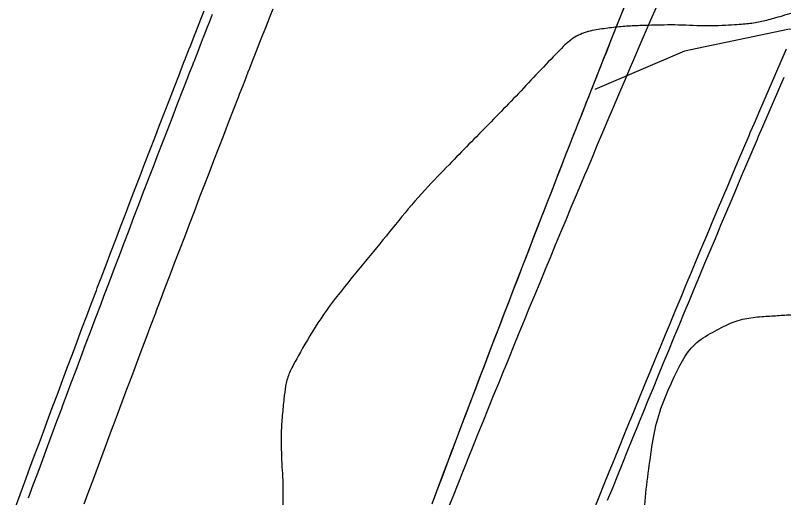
# Model space of a CAD drawing. Extents: x 2145380 to 2157287, y 139568 to 149130.
# Drawn here: x 2151026.2 to 2151082.8, y 141656.7 to 141692.2 of the extents above; entities that cross this region are included whole.
import ezdxf

# ---------------------------------------------------------------- set-up
doc = ezdxf.new("R2010")
doc.units = 0
for name, color, linetype in [('PR_PREVIOUSLY CONSTRUCTED', 7, 'Continuous'), ('TOPO_Flowline', 7, 'Continuous'), ('TOPO_Tree', 7, 'Continuous')]:
    doc.layers.add(name, color=color, linetype=linetype)

msp = doc.modelspace()

# ---------------------------------------------------------------- linework, layer by layer
at = {"layer": 'PR_PREVIOUSLY CONSTRUCTED'}
for points in [[(2151026.2, 141656.025), (2151026.547, 141656.966), (2151026.895, 141657.906), (2151027.243, 141658.846), (2151027.591, 141659.786), (2151027.94, 141660.726), (2151028.29, 141661.665), (2151028.64, 141662.604), (2151028.99, 141663.544), (2151029.05, 141663.704), (2151029.341, 141664.483), (2151029.693, 141665.421), (2151030.044, 141666.36), (2151030.397, 141667.298), (2151030.75, 141668.237), (2151031.103, 141669.175), (2151031.457, 141670.113), (2151031.811, 141671.05), (2151032.166, 141671.988), (2151032.234, 141672.168), (2151032.521, 141672.925), (2151032.877, 141673.862), (2151033.233, 141674.799), (2151033.59, 141675.736), (2151033.947, 141676.673), (2151034.305, 141677.609), (2151034.663, 141678.545), (2151035.022, 141679.481), (2151035.381, 141680.417), (2151035.458, 141680.616), (2151035.741, 141681.353), (2151036.101, 141682.288), (2151036.462, 141683.224), (2151036.823, 141684.159), (2151037.184, 141685.094), (2151037.546, 141686.028), (2151037.909, 141686.963), (2151038.272, 141687.897), (2151038.359, 141688.122), (2151038.635, 141688.832), (2151038.72, 141689.049), (2151038.733, 141689.083), (2151038.999, 141689.766), (2151039.108, 141690.044), (2151039.364, 141690.699), (2151039.483, 141691.005), (2151039.729, 141691.633), (2151039.859, 141691.966), (2151040.094, 141692.566)], [(2151031.272, 141656.287), (2151031.619, 141657.225), (2151031.966, 141658.162), (2151032.315, 141659.1), (2151032.663, 141660.037), (2151033.012, 141660.974), (2151033.362, 141661.911), (2151033.422, 141662.071), (2151033.712, 141662.848), (2151034.063, 141663.784), (2151034.414, 141664.721), (2151034.765, 141665.657), (2151035.117, 141666.593), (2151035.47, 141667.529), (2151035.823, 141668.464), (2151036.176, 141669.4), (2151036.53, 141670.335), (2151036.598, 141670.514), (2151036.885, 141671.27), (2151037.24, 141672.205), (2151037.595, 141673.14), (2151037.951, 141674.074), (2151038.307, 141675.008), (2151038.664, 141675.943), (2151039.021, 141676.877), (2151039.379, 141677.81), (2151039.738, 141678.744), (2151039.814, 141678.942), (2151040.096, 141679.677), (2151040.456, 141680.611), (2151040.815, 141681.544), (2151041.176, 141682.477), (2151041.536, 141683.409), (2151041.897, 141684.342), (2151042.259, 141685.274), (2151042.621, 141686.206), (2151042.708, 141686.43), (2151042.984, 141687.138), (2151043.069, 141687.355), (2151043.082, 141687.389), (2151043.347, 141688.07), (2151043.456, 141688.348), (2151043.711, 141689.001), (2151043.83, 141689.306), (2151044.075, 141689.933), (2151044.205, 141690.265), (2151044.439, 141690.864), (2151044.58, 141691.223), (2151044.804, 141691.795), (2151044.956, 141692.181), (2151045.17, 141692.726)], [(2151056.884, 141656.29), (2151057.231, 141657.214), (2151057.579, 141658.138), (2151057.927, 141659.063), (2151058.276, 141659.987), (2151058.625, 141660.91), (2151058.974, 141661.834), (2151059.041, 141662.011), (2151059.324, 141662.758), (2151059.675, 141663.681), (2151060.026, 141664.604), (2151060.377, 141665.527), (2151060.729, 141666.45), (2151061.082, 141667.372), (2151061.435, 141668.295), (2151061.788, 141669.217), (2151062.142, 141670.139), (2151062.217, 141670.335), (2151062.496, 141671.061), (2151062.851, 141671.982), (2151063.206, 141672.904), (2151063.562, 141673.825), (2151063.918, 141674.746), (2151064.275, 141675.667), (2151064.632, 141676.588), (2151064.99, 141677.508), (2151065.076, 141677.729), (2151065.348, 141678.429), (2151065.432, 141678.643), (2151065.444, 141678.676), (2151065.707, 141679.349), (2151065.814, 141679.623), (2151066.066, 141680.269), (2151066.183, 141680.57), (2151066.425, 141681.189), (2151066.554, 141681.517), (2151066.785, 141682.108), (2151066.924, 141682.463), (2151067.146, 141683.028), (2151067.296, 141683.409), (2151067.507, 141683.947), (2151067.667, 141684.355), (2151067.868, 141684.866), (2151068.04, 141685.301), (2151068.23, 141685.785), (2151068.412, 141686.247), (2151068.593, 141686.704), (2151068.685, 141686.937), (2151068.786, 141687.192), (2151068.956, 141687.622), (2151069.159, 141688.137), (2151069.319, 141688.54), (2151069.534, 141689.082), (2151069.683, 141689.459), (2151069.908, 141690.027), (2151070.047, 141690.377), (2151070.284, 141690.971), (2151070.412, 141691.294), (2151070.659, 141691.916), (2151070.777, 141692.212), (2151071.036, 141692.86)], [(2151056.907, 141656.351), (2151057.259, 141657.288), (2151057.612, 141658.225), (2151057.964, 141659.162), (2151058.196, 141659.774), (2151058.318, 141660.098), (2151058.672, 141661.035), (2151059.026, 141661.971), (2151059.381, 141662.908), (2151059.737, 141663.843), (2151060.093, 141664.779), (2151060.449, 141665.715), (2151060.806, 141666.65), (2151060.912, 141666.928), (2151061.164, 141667.586), (2151061.521, 141668.521), (2151061.88, 141669.456), (2151062.238, 141670.391), (2151062.598, 141671.325), (2151062.958, 141672.26), (2151063.318, 141673.194), (2151063.657, 141674.072), (2151063.679, 141674.128), (2151064.041, 141675.062), (2151064.403, 141675.996), (2151064.765, 141676.93), (2151065.128, 141677.863), (2151065.491, 141678.796), (2151065.855, 141679.729), (2151066.219, 141680.663), (2151066.432, 141681.206), (2151066.585, 141681.595), (2151066.95, 141682.528), (2151067.316, 141683.46), (2151067.682, 141684.393), (2151068.049, 141685.324), (2151068.416, 141686.257), (2151068.784, 141687.188), (2151069.152, 141688.12), (2151069.235, 141688.33), (2151069.522, 141689.051), (2151069.89, 141689.983), (2151070.261, 141690.913), (2151070.631, 141691.845), (2151071.002, 141692.775)], [(2151058.048, 141655.896), (2151058.419, 141656.824), (2151058.79, 141657.753), (2151059.162, 141658.681), (2151059.406, 141659.288), (2151059.535, 141659.609), (2151059.909, 141660.536), (2151060.283, 141661.464), (2151060.658, 141662.391), (2151061.033, 141663.318), (2151061.409, 141664.244), (2151061.786, 141665.17), (2151062.164, 141666.097), (2151062.276, 141666.371), (2151062.542, 141667.022), (2151062.92, 141667.948), (2151063.3, 141668.873), (2151063.68, 141669.798), (2151064.06, 141670.723), (2151064.442, 141671.647), (2151064.824, 141672.571), (2151065.183, 141673.439), (2151065.206, 141673.495), (2151065.589, 141674.419), (2151065.973, 141675.342), (2151066.358, 141676.266), (2151066.743, 141677.188), (2151067.129, 141678.111), (2151067.515, 141679.033), (2151067.902, 141679.955), (2151068.128, 141680.492), (2151068.29, 141680.877), (2151068.678, 141681.799), (2151069.067, 141682.72), (2151069.457, 141683.641), (2151069.847, 141684.561), (2151070.238, 141685.482), (2151070.63, 141686.402), (2151071.022, 141687.322), (2151071.111, 141687.529), (2151071.415, 141688.241), (2151071.809, 141689.161), (2151072.203, 141690.08), (2151072.598, 141690.999), (2151072.993, 141691.917), (2151073.389, 141692.835)], [(2151027.173, 141656.735), (2151027.52, 141657.675), (2151027.868, 141658.614), (2151028.216, 141659.554), (2151028.565, 141660.493), (2151028.915, 141661.433), (2151029.264, 141662.372), (2151029.615, 141663.31), (2151029.675, 141663.471), (2151029.966, 141664.249), (2151030.317, 141665.188), (2151030.669, 141666.126), (2151031.021, 141667.064), (2151031.374, 141668.002), (2151031.727, 141668.94), (2151032.081, 141669.877), (2151032.435, 141670.815), (2151032.789, 141671.752), (2151032.858, 141671.932), (2151033.145, 141672.689), (2151033.5, 141673.626), (2151033.856, 141674.562), (2151034.213, 141675.499), (2151034.57, 141676.435), (2151034.928, 141677.371), (2151035.286, 141678.307), (2151035.644, 141679.243), (2151036.003, 141680.178), (2151036.08, 141680.377), (2151036.363, 141681.114), (2151036.723, 141682.049), (2151037.084, 141682.984), (2151037.444, 141683.918), (2151037.806, 141684.853), (2151038.168, 141685.788), (2151038.53, 141686.722), (2151038.893, 141687.656), (2151038.98, 141687.88), (2151039.257, 141688.59), (2151039.342, 141688.807), (2151039.355, 141688.841), (2151039.621, 141689.523), (2151039.729, 141689.802), (2151039.985, 141690.457), (2151040.104, 141690.762), (2151040.35, 141691.39), (2151040.48, 141691.723), (2151040.715, 141692.323)], [(2151068.813, 141655.877), (2151069.184, 141656.798), (2151069.555, 141657.719), (2151069.927, 141658.639), (2151070.3, 141659.56), (2151070.674, 141660.48), (2151071.048, 141661.4), (2151071.423, 141662.319), (2151071.534, 141662.592), (2151071.798, 141663.238), (2151072.174, 141664.158), (2151072.551, 141665.076), (2151072.928, 141665.995), (2151073.306, 141666.913), (2151073.685, 141667.831), (2151074.064, 141668.749), (2151074.421, 141669.611), (2151074.444, 141669.666), (2151074.825, 141670.584), (2151075.206, 141671.5), (2151075.588, 141672.417), (2151075.97, 141673.334), (2151076.353, 141674.25), (2151076.737, 141675.166), (2151077.121, 141676.081), (2151077.345, 141676.614), (2151077.506, 141676.997), (2151077.892, 141677.912), (2151078.278, 141678.826), (2151078.665, 141679.741), (2151079.053, 141680.655), (2151079.441, 141681.569), (2151079.83, 141682.483), (2151080.219, 141683.396), (2151080.307, 141683.602), (2151080.61, 141684.309), (2151081, 141685.222), (2151081.392, 141686.135), (2151081.784, 141687.047), (2151082.176, 141687.959), (2151082.57, 141688.871), (2151082.964, 141689.783)], [(2151069.802, 141656.549), (2151070.173, 141657.469), (2151070.545, 141658.389), (2151070.918, 141659.309), (2151071.291, 141660.229), (2151071.665, 141661.148), (2151072.04, 141662.067), (2151072.151, 141662.34), (2151072.415, 141662.986), (2151072.791, 141663.905), (2151073.168, 141664.823), (2151073.545, 141665.741), (2151073.923, 141666.659), (2151074.301, 141667.577), (2151074.68, 141668.494), (2151075.037, 141669.356), (2151075.06, 141669.411), (2151075.44, 141670.328), (2151075.821, 141671.244), (2151076.203, 141672.161), (2151076.585, 141673.077), (2151076.968, 141673.992), (2151077.352, 141674.908), (2151077.736, 141675.823), (2151077.96, 141676.356), (2151078.121, 141676.738), (2151078.506, 141677.652), (2151078.892, 141678.567), (2151079.279, 141679.481), (2151079.667, 141680.395), (2151080.055, 141681.308), (2151080.443, 141682.222), (2151080.833, 141683.135), (2151080.92, 141683.34), (2151081.223, 141684.047), (2151081.613, 141684.96), (2151082.004, 141685.872), (2151082.396, 141686.784), (2151082.789, 141687.696)]]:
    msp.add_lwpolyline(points, dxfattribs=at)
at = {"layer": 'TOPO_Flowline'}
msp.add_lwpolyline([(2151117.7, 141515.476), (2151103.766, 141560.806), (2151092.98, 141603.33), (2151084.278, 141640.016), (2151084.118, 141647.007), (2151084.563, 141653.676), (2151085.928, 141661.695), (2151089.448, 141673.514), (2151091.405, 141680.013), (2151092.286, 141687.211), (2151092.814, 141691.239), (2151083.061, 141691.198), (2151075.456, 141689.59), (2151068.848, 141686.783)], dxfattribs=at)
at = {"layer": 'TOPO_Tree'}
msp.add_open_spline([(2151386.584, 141700.484), (2151386.04, 141700.382), (2151385.497, 141700.281), (2151384.953, 141700.179), (2151383.438, 141699.896), (2151382.231, 141701.728), (2151380.74, 141702.087), (2151379.9, 141702.289), (2151379.053, 141702.495), (2151378.194, 141702.634), (2151377.198, 141702.794), (2151376.207, 141702.955), (2151375.201, 141703.043), (2151374.354, 141703.118), (2151373.507, 141703.16), (2151372.66, 141703.143), (2151371.749, 141703.125), (2151370.838, 141703.058), (2151369.926, 141703.045), (2151368.242, 141703.021), (2151366.558, 141702.998), (2151364.874, 141702.998), (2151363.877, 141702.998), (2151362.88, 141703.018), (2151361.883, 141703.02), (2151360.391, 141703.022), (2151358.898, 141703.027), (2151357.406, 141702.963), (2151356.152, 141702.909), (2151354.9, 141702.825), (2151353.648, 141702.762), (2151352.75, 141702.718), (2151351.85, 141702.706), (2151350.954, 141702.637), (2151347.984, 141702.408), (2151345.019, 141702.128), (2151342.051, 141701.875), (2151340.107, 141701.709), (2151338.163, 141701.543), (2151336.219, 141701.387), (2151335.385, 141701.32), (2151334.568, 141701.696), (2151333.733, 141701.742), (2151332.124, 141701.831), (2151330.506, 141701.902), (2151328.897, 141701.851), (2151328.046, 141701.824), (2151327.197, 141701.712), (2151326.345, 141701.691), (2151325.209, 141701.663), (2151324.069, 141701.734), (2151322.932, 141701.708), (2151321.491, 141701.674), (2151320.054, 141701.45), (2151318.613, 141701.444), (2151317.642, 141701.439), (2151316.672, 141701.539), (2151315.7, 141701.533), (2151314.023, 141701.522), (2151312.346, 141701.486), (2151310.669, 141701.481), (2151309.357, 141701.477), (2151308.045, 141701.482), (2151306.733, 141701.477), (2151304.526, 141701.467), (2151302.319, 141701.389), (2151300.112, 141701.388), (2151295.963, 141701.387), (2151291.813, 141701.523), (2151287.664, 141701.563), (2151283.185, 141701.605), (2151278.704, 141701.601), (2151274.225, 141701.57), (2151272.397, 141701.558), (2151270.575, 141701.262), (2151268.748, 141701.277), (2151266.784, 141701.293), (2151264.819, 141701.424), (2151262.853, 141701.461), (2151261.625, 141701.484), (2151260.395, 141701.535), (2151259.167, 141701.502), (2151257.374, 141701.452), (2151255.582, 141701.34), (2151253.789, 141701.276), (2151252.633, 141701.234), (2151251.477, 141701.195), (2151250.32, 141701.157), (2151248.551, 141701.098), (2151246.778, 141701.024), (2151245.009, 141701.055), (2151243.894, 141701.074), (2151242.783, 141701.207), (2151241.67, 141701.26), (2151238.629, 141701.406), (2151235.59, 141701.591), (2151232.546, 141701.652), (2151227.501, 141701.752), (2151222.455, 141701.746), (2151217.41, 141701.83), (2151215.247, 141701.867), (2151213.085, 141701.897), (2151210.923, 141701.949), (2151208.158, 141702.016), (2151205.394, 141702.113), (2151202.63, 141702.183), (2151200.051, 141702.248), (2151197.471, 141702.305), (2151194.892, 141702.368), (2151193.468, 141702.403), (2151192.044, 141702.454), (2151190.62, 141702.487), (2151188.451, 141702.537), (2151186.281, 141702.444), (2151184.112, 141702.349), (2151182.764, 141702.29), (2151181.42, 141702.181), (2151180.073, 141702.123), (2151176.96, 141701.988), (2151173.842, 141701.974), (2151170.73, 141701.844), (2151167.687, 141701.718), (2151164.657, 141701.346), (2151161.611, 141701.238), (2151159.719, 141701.171), (2151157.827, 141701.165), (2151155.935, 141701.174), (2151154.018, 141701.184), (2151152.101, 141701.271), (2151150.184, 141701.273), (2151148.967, 141701.274), (2151147.75, 141701.243), (2151146.533, 141701.183), (2151144.141, 141701.064), (2151141.757, 141700.886), (2151139.372, 141700.686), (2151136.468, 141700.443), (2151133.584, 141699.978), (2151130.675, 141699.796), (2151128.814, 141699.679), (2151126.948, 141699.658), (2151125.086, 141699.548), (2151121.768, 141699.353), (2151118.449, 141699.152), (2151115.131, 141698.957), (2151111.441, 141698.74), (2151107.749, 141698.541), (2151104.059, 141698.328), (2151102.357, 141698.23), (2151100.665, 141698.038), (2151098.974, 141697.787), (2151097.218, 141697.527), (2151095.506, 141697.047), (2151093.847, 141696.402), (2151092.373, 141695.829), (2151090.98, 141695.099), (2151089.512, 141694.532), (2151088.629, 141694.191), (2151087.742, 141693.86), (2151086.848, 141693.542), (2151085.32, 141692.996), (2151083.787, 141692.512), (2151082.218, 141692.063), (2151081.27, 141691.791), (2151080.304, 141691.61), (2151079.327, 141691.547), (2151077.175, 141691.408), (2151075.018, 141691.56), (2151072.865, 141691.498), (2151071.752, 141691.466), (2151070.642, 141691.406), (2151069.532, 141691.254), (2151068.376, 141691.095), (2151067.2, 141690.606), (2151066.381, 141689.775), (2151064.875, 141688.243), (2151063.436, 141686.68), (2151061.947, 141685.15), (2151060.503, 141683.666), (2151059.048, 141682.193), (2151057.61, 141680.703), (2151055.561, 141678.582), (2151053.737, 141676.273), (2151051.851, 141673.993), (2151049.945, 141671.686), (2151048.234, 141669.345), (2151046.75, 141666.65), (2151046.301, 141665.834), (2151046.072, 141664.957), (2151045.977, 141664.056), (2151045.842, 141662.789), (2151045.757, 141661.523), (2151045.781, 141660.255), (2151045.8, 141659.259), (2151045.885, 141658.264), (2151045.885, 141657.268), (2151045.886, 141655.855), (2151045.816, 141654.441), (2151045.804, 141653.028), (2151045.79, 141651.455), (2151045.873, 141649.883), (2151045.944, 141648.311), (2151045.984, 141647.444), (2151046.087, 141646.61), (2151046.526, 141645.774), (2151047.084, 141644.713), (2151048.06, 141643.676), (2151049.148, 141643.76), (2151052.503, 141644.021), (2151055.892, 141644.622), (2151059.234, 141645.231), (2151060.648, 141645.489), (2151062.062, 141645.752), (2151063.476, 141646.009), (2151065.094, 141646.303), (2151066.73, 141646.444), (2151068.352, 141646.766), (2151069.809, 141647.055), (2151071.167, 141648.324), (2151071.615, 141649.767), (2151071.908, 141650.714), (2151072.021, 141651.663), (2151072.147, 141652.624), (2151072.456, 141654.987), (2151072.623, 141657.358), (2151072.956, 141659.719), (2151073.25, 141661.806), (2151073.856, 141663.781), (2151074.779, 141665.761), (2151075.447, 141667.194), (2151076.456, 141668.342), (2151077.894, 141669.102), (2151079.112, 141669.747), (2151080.345, 141670.008), (2151081.635, 141670.096), (2151082.7, 141670.168), (2151083.772, 141670.228), (2151084.834, 141670.159), (2151086.117, 141670.076), (2151087.393, 141669.779), (2151088.682, 141669.764), (2151090.336, 141669.744), (2151091.991, 141669.792), (2151093.645, 141669.775), (2151095.136, 141669.76), (2151096.626, 141669.714), (2151098.117, 141669.7), (2151100.243, 141669.68), (2151102.368, 141669.76), (2151104.491, 141669.952), (2151108.902, 141670.352), (2151113.169, 141671.706), (2151117.562, 141672.153), (2151119.832, 141672.383), (2151122.119, 141672.463), (2151124.388, 141672.718), (2151126.956, 141673.007), (2151129.526, 141673.288), (2151132.088, 141673.637), (2151134.69, 141673.991), (2151137.29, 141674.367), (2151139.892, 141674.719), (2151142.42, 141675.061), (2151144.949, 141675.395), (2151147.478, 141675.729), (2151149.931, 141676.052), (2151152.386, 141676.352), (2151154.846, 141676.624), (2151158.008, 141676.973), (2151161.18, 141677.162), (2151164.355, 141677.335), (2151168.128, 141677.54), (2151171.901, 141677.678), (2151175.676, 141677.765), (2151178.068, 141677.82), (2151180.461, 141677.712), (2151182.853, 141677.768), (2151184.275, 141677.8), (2151185.697, 141677.859), (2151187.113, 141678.005), (2151189.427, 141678.243), (2151191.734, 141678.502), (2151194.043, 141678.765), (2151195.598, 141678.942), (2151197.147, 141679.156), (2151198.705, 141679.312), (2151200.352, 141679.477), (2151202.005, 141679.534), (2151203.657, 141679.636), (2151205.495, 141679.748), (2151207.336, 141679.91), (2151209.174, 141679.91), (2151212.99, 141679.908), (2151216.791, 141679.241), (2151220.589, 141678.761), (2151228.153, 141677.806), (2151235.68, 141676.676), (2151243.241, 141675.769), (2151247.335, 141675.278), (2151251.456, 141675.019), (2151255.555, 141674.547), (2151259.054, 141674.144), (2151262.549, 141673.685), (2151265.997, 141672.948), (2151269.321, 141672.237), (2151272.617, 141671.447), (2151275.912, 141670.633), (2151278.863, 141669.905), (2151281.806, 141669.149), (2151284.756, 141668.413), (2151287.708, 141667.678), (2151290.673, 141667.005), (2151293.654, 141666.4), (2151295.739, 141665.976), (2151297.945, 141666.833), (2151300.034, 141666.446), (2151301.213, 141666.228), (2151302.374, 141665.913), (2151303.553, 141665.698), (2151305.55, 141665.333), (2151307.545, 141664.949), (2151309.55, 141664.622), (2151311.767, 141664.26), (2151313.991, 141663.942), (2151316.209, 141663.588), (2151318.732, 141663.185), (2151321.236, 141662.684), (2151323.763, 141662.29), (2151328.751, 141661.514), (2151333.775, 141661.08), (2151338.807, 141660.694), (2151344.402, 141660.265), (2151349.995, 141659.933), (2151355.6, 141659.769), (2151359.543, 141659.653), (2151363.489, 141659.575), (2151367.431, 141659.676), (2151370.854, 141659.765), (2151374.274, 141659.931), (2151377.697, 141660.029), (2151380.789, 141660.117), (2151383.88, 141660.292), (2151386.972, 141660.237), (2151391.714, 141660.152), (2151396.455, 141660.017), (2151401.197, 141659.902), (2151406.208, 141659.78), (2151411.219, 141659.644), (2151416.23, 141659.522), (2151419.026, 141659.454), (2151421.821, 141659.845), (2151424.617, 141659.759), (2151427.576, 141659.669), (2151430.529, 141659.441), (2151433.477, 141659.144), (2151436.215, 141658.869), (2151438.947, 141658.579), (2151441.681, 141658.282), (2151443.863, 141658.044), (2151446.034, 141657.709), (2151448.22, 141657.501), (2151452.245, 141657.119), (2151456.304, 141657.43), (2151460.34, 141657.236), (2151466.842, 141656.924), (2151473.352, 141656.679), (2151479.831, 141655.986), (2151483.952, 141655.545), (2151488.039, 141654.89), (2151492.155, 141654.448), (2151495.853, 141654.051), (2151499.551, 141653.654), (2151503.249, 141653.257), (2151504.863, 141653.084), (2151506.476, 141652.91), (2151508.089, 141652.737), (2151509.637, 141652.57), (2151511.18, 141652.35), (2151512.721, 141652.126), (2151514.052, 141651.932), (2151515.338, 141651.477), (2151516.657, 141651.23), (2151517.614, 141651.051), (2151518.605, 141651.118), (2151519.575, 141650.99), (2151521.777, 141650.7), (2151523.945, 141650.251), (2151525.869, 141648.862), (2151527.161, 141647.928), (2151527.098, 141646.062), (2151528.131, 141645.013), (2151529.275, 141643.853), (2151530.636, 141642.852), (2151531.753, 141641.655), (2151533.021, 141640.296), (2151534.012, 141638.673), (2151535.357, 141637.357), (2151536.209, 141636.524), (2151537.151, 141635.804), (2151538.16, 141635.175), (2151538.97, 141634.671), (2151539.834, 141634.265), (2151540.644, 141633.773), (2151541.671, 141633.149), (2151542.563, 141632.316), (2151543.634, 141631.74), (2151544.843, 141631.09), (2151546.14, 141630.679), (2151547.449, 141630.282), (2151548.825, 141629.864), (2151550.19, 141629.435), (2151551.604, 141629.18), (2151553.237, 141628.886), (2151554.874, 141628.66), (2151556.521, 141628.464), (2151558.368, 141628.244), (2151560.21, 141627.999), (2151562.066, 141627.902), (2151563.922, 141627.804), (2151565.782, 141627.843), (2151567.638, 141627.76), (2151569.46, 141627.678), (2151571.282, 141627.593), (2151573.104, 141627.489), (2151576.305, 141627.307), (2151579.511, 141627.17), (2151582.699, 141626.833), (2151584.634, 141626.629), (2151586.569, 141626.425), (2151588.503, 141626.221)], degree=3, dxfattribs=at)

doc.saveas('drawing.dxf')
